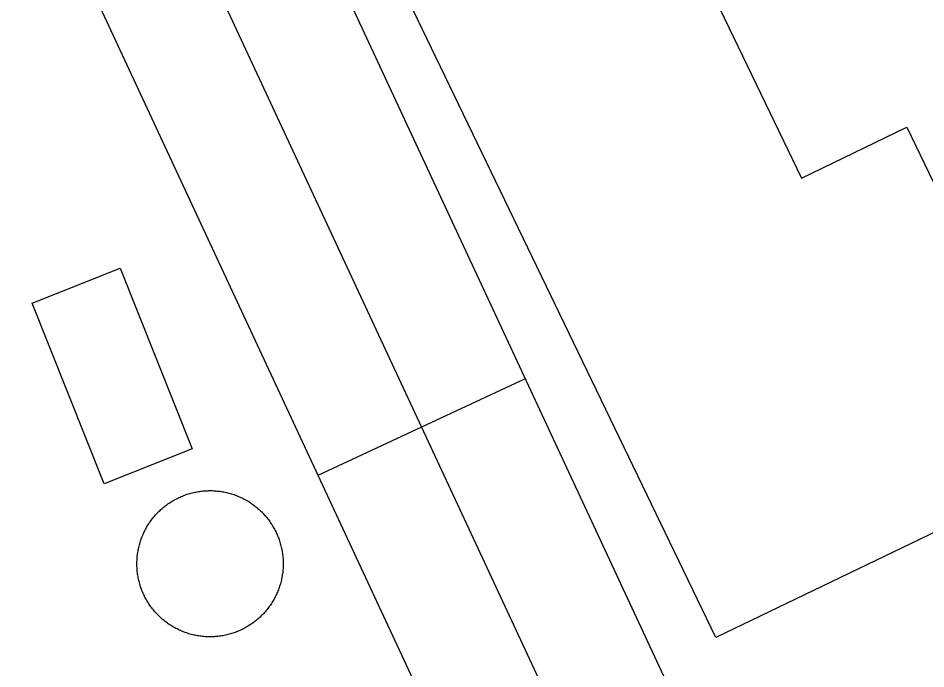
# Model space of a CAD drawing. Extents: x 3651524 to 3689615, y 505651 to 531377.
# Drawn here: x 3678984.3 to 3679103.4, y 515854.3 to 515939.8 of the extents above; entities that cross this region are included whole.
import ezdxf

# ---------------------------------------------------------------- set-up
doc = ezdxf.new("R2010")
doc.units = 0
for name, color, linetype in [('V-BLDG-OTLN', 7, 'Continuous'), ('V-DOMW-TANK', 7, 'Continuous'), ('V-ROAD-CNTR', 7, 'Continuous')]:
    doc.layers.add(name, color=color, linetype=linetype)

msp = doc.modelspace()

# ---------------------------------------------------------------- linework, layer by layer
at = {"layer": 'V-BLDG-OTLN'}
for points in [[(3679075.825, 515858.453), (3679015.057, 515984.571), (3679047.763, 516000.331), (3679087.064, 515918.767), (3679100.884, 515925.425), (3679122.352, 515880.873)], [(3678995.574, 515878.614), (3678986.149, 515902.35), (3678997.712, 515906.944), (3679007.139, 515883.208)]]:
    msp.add_lwpolyline(points, close=True, dxfattribs=at)
at = {"layer": 'V-DOMW-TANK'}
for points in [[(3679000.07, 515866.293), (3679000.039, 515866.457), (3679000.01, 515866.623), (3678999.984, 515866.789), (3678999.963, 515866.955), (3678999.943, 515867.121), (3678999.924, 515867.286), (3678999.914, 515867.454), (3678999.904, 515867.62), (3678999.893, 515867.788), (3678999.891, 515867.956), (3678999.889, 515868.124), (3678999.889, 515868.29), (3678999.893, 515868.458), (3678999.9, 515868.626), (3678999.91, 515868.792), (3678999.924, 515868.96), (3678999.938, 515869.126), (3678999.957, 515869.294), (3678999.979, 515869.459), (3679000.004, 515869.625), (3679000.031, 515869.789), (3679000.061, 515869.955), (3679000.094, 515870.119), (3679000.129, 515870.283), (3679000.168, 515870.445), (3679000.211, 515870.608), (3679000.252, 515870.768), (3679000.301, 515870.93), (3679000.352, 515871.092), (3679000.403, 515871.249), (3679000.461, 515871.407), (3679000.518, 515871.563), (3679000.579, 515871.72), (3679000.643, 515871.874), (3679000.709, 515872.028), (3679000.778, 515872.181), (3679000.848, 515872.333), (3679000.924, 515872.482), (3679001.001, 515872.63), (3679001.081, 515872.777), (3679001.163, 515872.925), (3679001.247, 515873.068), (3679001.335, 515873.211), (3679001.425, 515873.353), (3679001.517, 515873.492), (3679001.612, 515873.631), (3679001.708, 515873.768), (3679001.808, 515873.902), (3679001.909, 515874.035), (3679002.011, 515874.168), (3679002.12, 515874.297), (3679002.228, 515874.424), (3679002.339, 515874.551), (3679002.451, 515874.674), (3679002.566, 515874.794), (3679002.683, 515874.915), (3679002.804, 515875.032), (3679002.924, 515875.149), (3679003.047, 515875.261), (3679003.172, 515875.372), (3679003.299, 515875.483), (3679003.428, 515875.589), (3679003.559, 515875.694), (3679003.692, 515875.796), (3679003.826, 515875.896), (3679003.963, 515875.993), (3679004.102, 515876.089), (3679004.239, 515876.181), (3679004.381, 515876.271), (3679004.524, 515876.359), (3679004.665, 515876.445), (3679004.813, 515876.527), (3679004.96, 515876.605), (3679005.108, 515876.685), (3679005.257, 515876.761), (3679005.409, 515876.832), (3679005.56, 515876.902), (3679005.714, 515876.969), (3679005.869, 515877.035), (3679006.025, 515877.096), (3679006.181, 515877.156), (3679006.341, 515877.211), (3679006.498, 515877.264), (3679006.658, 515877.316), (3679006.818, 515877.363), (3679006.979, 515877.408), (3679007.143, 515877.451), (3679007.305, 515877.49), (3679007.467, 515877.526), (3679007.633, 515877.559), (3679007.797, 515877.592), (3679007.963, 515877.623), (3679008.124, 515877.645), (3679008.292, 515877.668), (3679008.46, 515877.686), (3679008.626, 515877.703), (3679008.794, 515877.717), (3679008.962, 515877.727), (3679009.128, 515877.735), (3679009.296, 515877.742)], [(3679009.296, 515877.742), (3679009.462, 515877.742), (3679009.63, 515877.742), (3679009.798, 515877.737), (3679009.965, 515877.729), (3679010.131, 515877.719), (3679010.299, 515877.707), (3679010.465, 515877.69), (3679010.629, 515877.672), (3679010.799, 515877.649), (3679010.963, 515877.627), (3679011.129, 515877.6), (3679011.295, 515877.569), (3679011.458, 515877.537), (3679011.622, 515877.5), (3679011.784, 515877.463), (3679011.946, 515877.42), (3679012.108, 515877.377), (3679012.269, 515877.33), (3679012.429, 515877.279), (3679012.587, 515877.225), (3679012.745, 515877.17), (3679012.902, 515877.113), (3679013.058, 515877.051), (3679013.214, 515876.988), (3679013.367, 515876.92), (3679013.519, 515876.853), (3679013.67, 515876.781), (3679013.82, 515876.705), (3679013.969, 515876.629), (3679014.117, 515876.55), (3679014.262, 515876.468), (3679014.408, 515876.384), (3679014.551, 515876.296), (3679014.692, 515876.206), (3679014.832, 515876.113), (3679014.971, 515876.019), (3679015.106, 515875.923), (3679015.241, 515875.823), (3679015.374, 515875.722), (3679015.505, 515875.618), (3679015.636, 515875.511), (3679015.763, 515875.403), (3679015.888, 515875.292), (3679016.013, 515875.179), (3679016.134, 515875.065), (3679016.255, 515874.948), (3679016.372, 515874.827), (3679016.486, 515874.706), (3679016.601, 515874.584), (3679016.712, 515874.459), (3679016.82, 515874.332), (3679016.929, 515874.203), (3679017.033, 515874.074), (3679017.133, 515873.938), (3679017.234, 515873.805), (3679017.332, 515873.668), (3679017.426, 515873.531), (3679017.521, 515873.392), (3679017.611, 515873.25), (3679017.697, 515873.107), (3679017.783, 515872.964), (3679017.867, 515872.818), (3679017.947, 515872.669), (3679018.024, 515872.523), (3679018.1, 515872.374), (3679018.172, 515872.222), (3679018.241, 515872.071), (3679018.309, 515871.917), (3679018.373, 515871.761), (3679018.434, 515871.606), (3679018.493, 515871.45), (3679018.551, 515871.292), (3679018.604, 515871.133), (3679018.655, 515870.973), (3679018.702, 515870.813), (3679018.747, 515870.651), (3679018.79, 515870.49), (3679018.829, 515870.326), (3679018.866, 515870.164), (3679018.899, 515870), (3679018.93, 515869.834), (3679018.958, 515869.67), (3679018.983, 515869.504), (3679019.005, 515869.339), (3679019.026, 515869.171), (3679019.042, 515869.005), (3679019.054, 515868.839), (3679019.065, 515868.671), (3679019.073, 515868.503), (3679019.077, 515868.337), (3679019.079, 515868.169), (3679019.079, 515868.001), (3679019.075, 515867.833), (3679019.069, 515867.667), (3679019.059, 515867.499), (3679019.044, 515867.332), (3679019.03, 515867.166), (3679019.011, 515867), (3679018.989, 515866.834), (3679018.964, 515866.668)], [(3679006.381, 515859.066), (3679006.224, 515859.121), (3679006.066, 515859.181), (3679005.91, 515859.24), (3679005.755, 515859.303), (3679005.601, 515859.369), (3679005.45, 515859.441), (3679005.298, 515859.512), (3679005.147, 515859.586), (3679004.999, 515859.664), (3679004.852, 515859.742), (3679004.706, 515859.826), (3679004.561, 515859.91), (3679004.417, 515859.996), (3679004.276, 515860.088), (3679004.137, 515860.178), (3679003.998, 515860.272), (3679003.86, 515860.37), (3679003.727, 515860.469), (3679003.592, 515860.571), (3679003.463, 515860.676), (3679003.332, 515860.78), (3679003.207, 515860.889), (3679003.08, 515860.999), (3679002.955, 515861.112), (3679002.834, 515861.229), (3679002.716, 515861.345), (3679002.597, 515861.464), (3679002.482, 515861.585), (3679002.367, 515861.708), (3679002.257, 515861.833), (3679002.148, 515861.96), (3679002.044, 515862.089), (3679001.935, 515862.22), (3679001.835, 515862.351), (3679001.735, 515862.488), (3679001.636, 515862.623), (3679001.542, 515862.76), (3679001.448, 515862.902), (3679001.358, 515863.041), (3679001.27, 515863.184), (3679001.186, 515863.328), (3679001.102, 515863.473), (3679001.022, 515863.621), (3679000.944, 515863.77), (3679000.87, 515863.92), (3679000.797, 515864.071), (3679000.727, 515864.223), (3679000.659, 515864.376), (3679000.596, 515864.528), (3679000.534, 515864.686), (3679000.475, 515864.843), (3679000.418, 515865.001), (3679000.364, 515865.159), (3679000.311, 515865.318), (3679000.266, 515865.48), (3679000.221, 515865.64), (3679000.178, 515865.802), (3679000.139, 515865.966), (3679000.102, 515866.129), (3679000.07, 515866.293)], [(3679018.964, 515866.668), (3679018.938, 515866.502), (3679018.907, 515866.338), (3679018.874, 515866.172), (3679018.839, 515866.011), (3679018.801, 515865.847), (3679018.758, 515865.685), (3679018.715, 515865.523), (3679018.667, 515865.361), (3679018.616, 515865.202), (3679018.565, 515865.044), (3679018.508, 515864.886), (3679018.45, 515864.729), (3679018.389, 515864.573), (3679018.323, 515864.417), (3679018.26, 515864.264), (3679018.19, 515864.11), (3679018.119, 515863.961), (3679018.045, 515863.809), (3679017.965, 515863.662), (3679017.887, 515863.514), (3679017.805, 515863.369), (3679017.721, 515863.223), (3679017.633, 515863.08), (3679017.543, 515862.939), (3679017.451, 515862.801), (3679017.357, 515862.66), (3679017.26, 515862.525), (3679017.16, 515862.39), (3679017.06, 515862.257), (3679016.955, 515862.126), (3679016.849, 515861.997), (3679016.74, 515861.867), (3679016.63, 515861.743), (3679016.517, 515861.618), (3679016.402, 515861.497), (3679016.286, 515861.378), (3679016.165, 515861.259), (3679016.044, 515861.145), (3679015.921, 515861.03), (3679015.796, 515860.919), (3679015.669, 515860.811), (3679015.54, 515860.702), (3679015.409, 515860.598), (3679015.276, 515860.495), (3679015.143, 515860.397), (3679015.006, 515860.299), (3679014.868, 515860.205), (3679014.729, 515860.11), (3679014.588, 515860.02), (3679014.444, 515859.932), (3679014.301, 515859.846), (3679014.156, 515859.764), (3679014.008, 515859.684), (3679013.861, 515859.606), (3679013.711, 515859.531), (3679013.56, 515859.459), (3679013.406, 515859.389), (3679013.257, 515859.322), (3679013.099, 515859.258), (3679012.943, 515859.197), (3679012.788, 515859.137), (3679012.63, 515859.08), (3679012.47, 515859.027), (3679012.31, 515858.976), (3679012.153, 515858.929), (3679011.989, 515858.884), (3679011.827, 515858.841), (3679011.663, 515858.802), (3679011.501, 515858.765), (3679011.336, 515858.732), (3679011.172, 515858.699), (3679011.008, 515858.673), (3679010.842, 515858.646), (3679010.676, 515858.623), (3679010.508, 515858.605), (3679010.342, 515858.589), (3679010.174, 515858.576), (3679010.008, 515858.564), (3679009.841, 515858.558), (3679009.673, 515858.552), (3679009.507, 515858.55), (3679009.339, 515858.552), (3679009.171, 515858.556), (3679009.003, 515858.562), (3679008.837, 515858.572), (3679008.669, 515858.585), (3679008.503, 515858.601), (3679008.337, 515858.619), (3679008.171, 515858.64), (3679008.006, 515858.664), (3679007.84, 515858.693), (3679007.674, 515858.722), (3679007.51, 515858.755), (3679007.346, 515858.791), (3679007.184, 515858.83), (3679007.02, 515858.871), (3679006.861, 515858.916), (3679006.699, 515858.963), (3679006.539, 515859.015), (3679006.381, 515859.066)]]:
    msp.add_lwpolyline(points, dxfattribs=at)
at = {"layer": 'V-ROAD-CNTR'}
msp.add_line((3679050.811, 515892.401), (3679023.612, 515879.743), dxfattribs=at)
for points in [[(3678910.631, 516158.06), (3679286.154, 515351.162)], [(3678966.755, 516073.015), (3679147.773, 515684.058)], [(3678939.133, 516061.268), (3679120.52, 515671.517)]]:
    msp.add_lwpolyline(points, dxfattribs=at)

doc.saveas('drawing.dxf')
